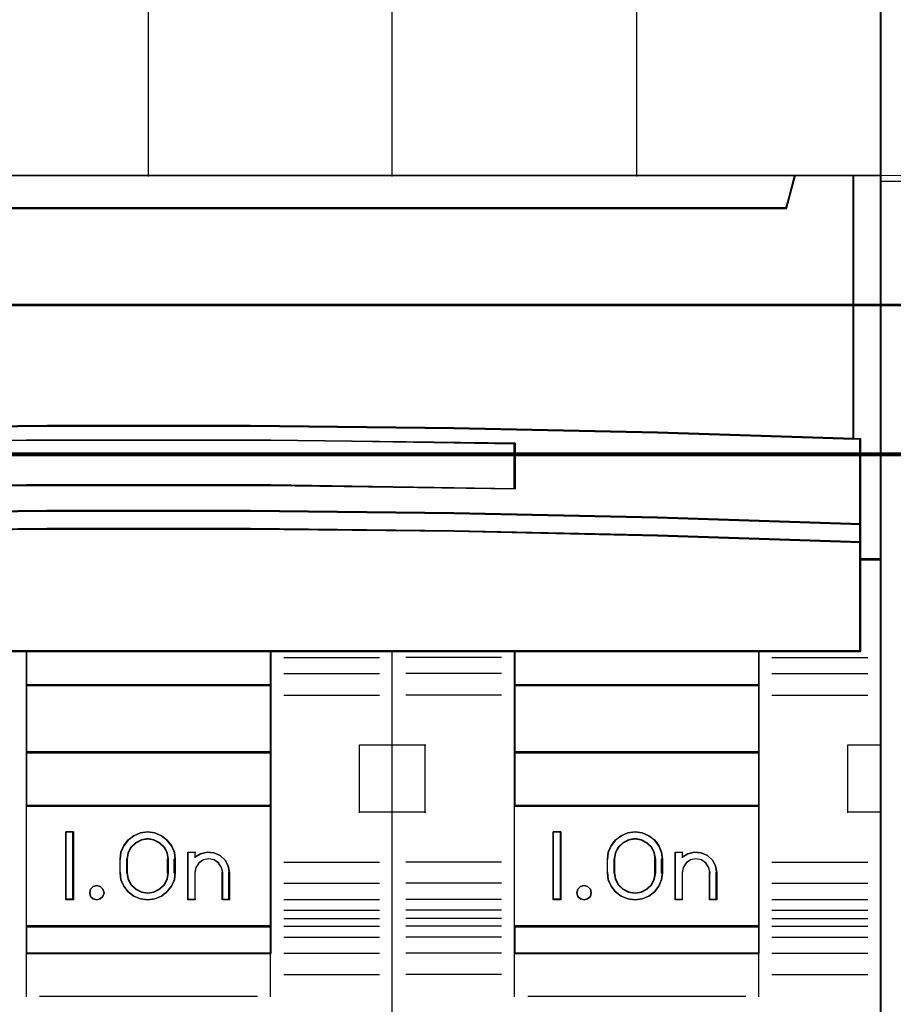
# Model space of a CAD drawing. Header units: millimetres. Extents: x -1290 to 1795, y -4192 to -1311.
# Tile 285 of 656: x 1417.21 to 1423.65, y -3716.46 to -3709.19. Entities that reach past the tile are written whole.
import ezdxf

# ---------------------------------------------------------------- set-up
doc = ezdxf.new("R2010")
doc.units = ezdxf.units.MM
doc.layers.add('30', color=7, linetype='Continuous')
doc.layers.add('45', color=7, linetype='Continuous')
doc.layers.add('Aparatura', color=7, linetype='Continuous', lineweight=13)

# ---------------------------------------------------------------- blocks, each defined once
blk = doc.blocks.new('*U227')
at = {"layer": '45', "color": 7}
for points in [[(297.576923, -383.521822), (279.564678, -383.521822), (279.564678, -465.544591), (297.576923, -465.544591), (315.578028, -465.544591), (333.590273, -465.544591), (333.590273, -383.521822), (315.578028, -383.521822), (297.576923, -383.521822)], [(295.319944, -411.617111), (302.822511, -411.534364), (310.330649, -411.534364), (317.833216, -411.617111), (325.335784, -411.77709), (332.582139, -412.008783), (332.582139, -402.288709), (330.409903, -402.288709), (330.092422, -403.480273), (283.060738, -403.480273), (282.743257, -402.288709), (280.571022, -402.288709), (280.571022, -412.008783), (287.811807, -411.77709), (295.319944, -411.617111)], [(283.060571, -403.509553), (330.09438, -403.509553), (330.411875, -402.288709), (324.591135, -402.288709), (315.578735, -402.288709), (306.577475, -402.288709), (297.576216, -402.288709), (288.563816, -402.288709), (282.743076, -402.288709), (283.060571, -403.509553)], [(332.549907, -402.288709), (332.549907, -411.997992), (332.808561, -412.009013), (332.808561, -415.149928), (332.808561, -415.822194), (332.808561, -416.455887), (333.590273, -416.455887), (333.590273, -402.288709), (332.549907, -402.288709)], [(317.833293, -414.747521), (325.335846, -414.902839), (332.832829, -415.152456), (332.832829, -411.990633), (332.582187, -411.979539), (325.335846, -411.746562), (317.833293, -411.585697), (310.33074, -411.502491), (302.822618, -411.502491), (295.320065, -411.585697), (287.811942, -411.746562), (280.571171, -411.979539), (280.314959, -411.990633), (280.314959, -415.152456), (287.811942, -414.902839), (295.320065, -414.747521), (302.822618, -414.664315), (310.33074, -414.664315), (317.833293, -414.747521)], [(320.09238, -412.158471), (320.09238, -413.838253), (311.080653, -413.720669), (302.074499, -413.720669), (293.057199, -413.838253), (293.057199, -412.158471), (302.074499, -412.046485), (311.080653, -412.046485), (320.09238, -412.158471)], [(311.080653, -413.720669), (320.09238, -413.838253), (320.09238, -412.158471), (311.080653, -412.046485), (302.074499, -412.046485), (293.057199, -412.158471), (293.057199, -413.838253), (302.074499, -413.720669), (311.080653, -413.720669)], [(302.822618, -414.635393), (295.320065, -414.720288), (287.811942, -414.878758), (280.314959, -415.133443), (280.314959, -415.82392), (287.811942, -415.574896), (295.320065, -415.405106), (302.822618, -415.325871), (310.33074, -415.325871), (317.833293, -415.405106), (325.335846, -415.574896), (332.832829, -415.82392), (332.832829, -415.133443), (325.335846, -414.878758), (317.833293, -414.720288), (310.33074, -414.635393), (302.822618, -414.635393)], [(302.076261, -419.841934), (311.077097, -419.841934), (315.577514, -419.841934), (320.083502, -419.841934), (329.089907, -419.841934), (332.832829, -419.841934), (332.832829, -416.430936), (332.832829, -415.794142), (325.335846, -415.5505), (317.833293, -415.38438), (310.33074, -415.306857), (302.822618, -415.306857), (295.320065, -415.38438), (287.811942, -415.5505), (280.314959, -415.794142), (280.314959, -416.430936), (280.314959, -419.841934), (284.063451, -419.841934), (293.064286, -419.841934), (297.575843, -419.841934), (302.076261, -419.841934)], [(302.06236, -419.809617), (302.06236, -421.095094), (311.0908, -421.095094), (311.0908, -419.809617), (302.06236, -419.809617)], [(320.058357, -419.809617), (320.058357, -421.095094), (329.092169, -421.095094), (329.092169, -419.809617), (320.058357, -419.809617)], [(302.06236, -421.062778), (302.06236, -423.569099), (311.0908, -423.569099), (311.0908, -421.062778), (302.06236, -421.062778)], [(329.092169, -421.062778), (320.058357, -421.062778), (320.058357, -423.569099), (329.092169, -423.569099), (329.092169, -421.062778)], [(311.0908, -425.542198), (311.0908, -423.536782), (302.06236, -423.536782), (302.06236, -425.542198), (311.0908, -425.542198)], [(329.092169, -423.536782), (320.058357, -423.536782), (320.058357, -425.542198), (329.092169, -425.542198), (329.092169, -423.536782)], [(302.06236, -425.509882), (302.06236, -429.983916), (311.0908, -429.983916), (311.0908, -425.509882), (302.06236, -425.509882)], [(320.058357, -425.509882), (320.058357, -429.983916), (329.092169, -429.983916), (329.092169, -425.509882), (320.058357, -425.509882)], [(303.810031, -426.488353), (303.810031, -428.994674), (303.521737, -428.994674), (303.521737, -426.488353), (303.810031, -426.488353)], [(307.052587, -426.627593), (307.25624, -426.783541), (307.425952, -426.995186), (307.527778, -427.234679), (307.556064, -427.490881), (307.556064, -427.992145), (307.527778, -428.253917), (307.425952, -428.493409), (307.25624, -428.699485), (307.052587, -428.855434), (306.809334, -428.961256), (306.54911, -428.994674), (306.277572, -428.961256), (306.034319, -428.855434), (305.825009, -428.699485), (305.666612, -428.493409), (305.559128, -428.253917), (305.530843, -427.992145), (305.530843, -427.490881), (305.559128, -427.234679), (305.666612, -426.995186), (305.825009, -426.783541), (306.034319, -426.627593), (306.277572, -426.52734), (306.54911, -426.488353), (306.809334, -426.52734), (307.052587, -426.627593)], [(321.777378, -426.488353), (321.777378, -428.994674), (321.489084, -428.994674), (321.489084, -426.488353), (321.777378, -426.488353)], [(323.492817, -427.992145), (323.492817, -427.490881), (323.521098, -427.234679), (323.628567, -426.995186), (323.792598, -426.783541), (323.996223, -426.627593), (324.245098, -426.52734), (324.510942, -426.488353), (324.771129, -426.52734), (325.014348, -426.627593), (325.223629, -426.783541), (325.393317, -426.995186), (325.489473, -427.234679), (325.52341, -427.490881), (325.52341, -427.992145), (325.489473, -428.253917), (325.393317, -428.493409), (325.223629, -428.699485), (325.014348, -428.855434), (324.771129, -428.961256), (324.510942, -428.994674), (324.245098, -428.961256), (323.996223, -428.855434), (323.792598, -428.699485), (323.628567, -428.493409), (323.521098, -428.253917), (323.492817, -427.992145)], [(307.310745, -427.992863), (307.310745, -427.490163), (307.27096, -427.255569), (307.16297, -427.054489), (306.992461, -426.886922), (306.776483, -426.775211), (306.549137, -426.736112), (306.310424, -426.775211), (306.094445, -426.886922), (305.923936, -427.054489), (305.815947, -427.255569), (305.776161, -427.490163), (305.776161, -427.992863), (305.815947, -428.227457), (305.923936, -428.439708), (306.094445, -428.60169), (306.310424, -428.707815), (306.549137, -428.746914), (306.776483, -428.707815), (306.992461, -428.60169), (307.16297, -428.439708), (307.27096, -428.227457), (307.310745, -427.992863)], [(323.743508, -427.490163), (323.743508, -427.992863), (323.777656, -428.227457), (323.885794, -428.439708), (324.056538, -428.60169), (324.272813, -428.707815), (324.511855, -428.746914), (324.745205, -428.707815), (324.955789, -428.60169), (325.126532, -428.439708), (325.23467, -428.227457), (325.27451, -427.992863), (325.27451, -427.490163), (325.23467, -427.255569), (325.126532, -427.054489), (324.955789, -426.886922), (324.745205, -426.775211), (324.511855, -426.736112), (324.272813, -426.775211), (324.056538, -426.886922), (323.885794, -427.054489), (323.777656, -427.255569), (323.743508, -427.490163)], [(308.985632, -427.257635), (309.213024, -427.352892), (309.400623, -427.526596), (309.514319, -427.739523), (309.559797, -427.986071), (309.559797, -428.994674), (309.309666, -428.994674), (309.309666, -427.986071), (309.264187, -427.795557), (309.156176, -427.63306), (308.991317, -427.520993), (308.792349, -427.481769), (308.599065, -427.520993), (308.428521, -427.63306), (308.32051, -427.795557), (308.286401, -427.986071), (308.286401, -428.994674), (308.030585, -428.994674), (308.030585, -427.235222), (308.286401, -427.235222), (308.286401, -427.420132), (308.491054, -427.291255), (308.741185, -427.235222), (308.985632, -427.257635)], [(325.99256, -428.994674), (325.99256, -427.235222), (326.248622, -427.235222), (326.248622, -427.420132), (326.459162, -427.291255), (326.703844, -427.235222), (326.948526, -427.257635), (327.181827, -427.352892), (327.363916, -427.526596), (327.483412, -427.739523), (327.528934, -427.986071), (327.528934, -428.994674), (327.272872, -428.994674), (327.272872, -427.986071), (327.22735, -427.795557), (327.119234, -427.63306), (326.954216, -427.520993), (326.755057, -427.481769), (326.561587, -427.520993), (326.396569, -427.63306), (326.288454, -427.795557), (326.248622, -427.986071), (326.248622, -428.994674), (325.99256, -428.994674)], [(304.89301, -428.595865), (304.934557, -428.730756), (304.89301, -428.865647), (304.798046, -428.959485), (304.673405, -428.994674), (304.530958, -428.959485), (304.435993, -428.865647), (304.406317, -428.730756), (304.435993, -428.595865), (304.530958, -428.502027), (304.673405, -428.466838), (304.798046, -428.502027), (304.89301, -428.595865)], [(322.866855, -428.595865), (322.896532, -428.730756), (322.866855, -428.865647), (322.76002, -428.959485), (322.635379, -428.994674), (322.498868, -428.959485), (322.403903, -428.865647), (322.368291, -428.730756), (322.403903, -428.595865), (322.498868, -428.502027), (322.635379, -428.466838), (322.76002, -428.502027), (322.866855, -428.595865)], [(302.06236, -429.9516), (302.06236, -430.973159), (311.0908, -430.973159), (311.0908, -429.9516), (302.06236, -429.9516)], [(320.058357, -429.9516), (320.058357, -430.973159), (329.092169, -430.973159), (329.092169, -429.9516), (320.058357, -429.9516)]]:
    blk.add_lwpolyline(points, close=True, dxfattribs=at)
at = {"layer": '45', "color": 139}
for points in [[(297.576923, -383.521822), (279.564678, -383.521822), (279.564678, -465.544591), (297.576923, -465.544591), (315.578028, -465.544591), (333.590273, -465.544591), (333.590273, -383.521822), (315.578028, -383.521822), (297.576923, -383.521822)], [(297.582292, -383.537981), (279.580794, -383.537981), (279.580794, -465.528433), (297.582292, -465.528433), (315.572658, -465.528433), (333.574157, -465.528433), (333.574157, -383.537981), (315.572658, -383.537981), (297.582292, -383.537981)], [(304.934557, -428.730756), (304.89301, -428.595865), (304.798046, -428.502027), (304.673405, -428.466838), (304.530958, -428.502027), (304.435993, -428.595865), (304.406317, -428.730756), (304.435993, -428.865647), (304.530958, -428.959485), (304.673405, -428.994674), (304.798046, -428.959485), (304.89301, -428.865647), (304.934557, -428.730756)], [(322.896532, -428.730756), (322.866855, -428.595865), (322.76002, -428.502027), (322.635379, -428.466838), (322.498868, -428.502027), (322.403903, -428.595865), (322.368291, -428.730756), (322.403903, -428.865647), (322.498868, -428.959485), (322.635379, -428.994674), (322.76002, -428.959485), (322.866855, -428.865647), (322.896532, -428.730756)]]:
    blk.add_lwpolyline(points, close=True, dxfattribs=at)
for points in [[(315.554881, -402.322821), (315.554881, -383.521822)], [(306.560464, -395.076753), (306.560464, -402.322821)], [(324.561833, -395.076753), (324.561833, -402.322821)], [(279.564678, -402.288709), (333.590273, -402.288709)], [(330.411875, -402.288709), (330.060908, -403.509553)], [(332.549907, -412.008783), (332.549907, -402.288709)], [(283.06002, -403.477237), (330.094931, -403.477237)], [(332.832829, -412.019555), (325.335846, -411.761023), (317.833293, -411.590627), (310.33074, -411.502491), (302.822618, -411.502491), (295.320065, -411.590627), (287.811942, -411.761023), (280.314959, -412.019555)], [(332.800597, -419.841934), (332.800597, -411.987238)], [(320.09238, -412.190114), (311.080653, -412.046485), (302.074499, -412.046485), (293.057199, -412.190114)], [(320.058357, -413.838253), (320.058357, -412.156002)], [(320.09238, -413.838253), (311.080653, -413.691034), (302.074499, -413.691034), (293.057199, -413.838253)], [(332.832829, -415.152456), (325.335846, -414.888049), (317.833293, -414.723529), (310.33074, -414.635393), (302.822618, -414.635393), (295.320065, -414.723529), (287.811942, -414.888049), (280.314959, -415.152456)], [(332.832829, -415.82392), (325.335846, -415.565389), (317.833293, -415.389117), (310.33074, -415.306857), (302.822618, -415.306857), (295.320065, -415.389117), (287.811942, -415.565389), (280.314959, -415.82392)], [(333.590273, -416.421775), (332.800597, -416.421775)], [(332.832829, -419.809617), (280.314959, -419.809617)], [(302.06236, -419.809617), (302.06236, -430.973159)], [(302.06236, -419.809617), (311.0908, -419.809617)], [(311.058568, -419.809617), (311.058568, -430.973159)], [(315.554881, -465.544591), (315.554881, -419.809617)], [(320.058357, -419.809617), (320.058357, -430.973159)], [(320.058357, -419.809617), (329.092169, -419.809617)], [(329.059937, -419.809617), (329.059937, -430.973159)], [(311.558158, -420.060968), (315.092895, -420.060968)], [(319.590999, -420.060968), (316.061634, -420.060968)], [(329.559527, -420.060968), (333.088892, -420.060968)], [(311.558158, -420.649845), (315.092895, -420.649845)], [(319.590999, -420.649845), (316.061634, -420.649845)], [(329.559527, -420.649845), (333.088892, -420.649845)], [(302.06236, -421.062778), (311.0908, -421.062778)], [(320.058357, -421.062778), (329.092169, -421.062778)], [(311.558158, -421.441599), (315.092895, -421.441599)], [(319.590999, -421.441599), (316.061634, -421.441599)], [(329.559527, -421.441599), (333.088892, -421.441599)], [(302.06236, -423.536782), (311.0908, -423.536782)], [(314.35873, -425.784572), (314.35873, -423.283637)], [(314.35873, -423.283637), (315.588904, -423.283637)], [(315.554881, -423.283637), (316.795799, -423.283637)], [(316.763568, -423.283637), (316.763568, -425.784572)], [(320.058357, -423.536782), (329.092169, -423.536782)], [(332.354726, -425.784572), (332.354726, -423.283637)], [(332.354726, -423.283637), (333.590273, -423.283637)], [(302.06236, -425.509882), (311.0908, -425.509882)], [(314.35873, -425.75046), (315.588904, -425.75046)], [(315.554881, -425.75046), (316.795799, -425.75046)], [(320.058357, -425.509882), (329.092169, -425.509882)], [(332.354726, -425.75046), (333.590273, -425.75046)], [(303.810031, -426.488353), (303.521737, -426.488353)], [(303.521737, -426.488353), (303.521737, -428.994674)], [(303.7778, -426.488353), (303.7778, -428.994674)], [(307.556064, -427.509912), (307.527778, -427.248847), (307.425952, -427.004808), (307.25624, -426.789145), (307.052587, -426.630236), (306.809334, -426.52808), (306.54911, -426.488353), (306.277572, -426.52808), (306.034319, -426.630236), (305.825009, -426.789145), (305.666612, -427.004808), (305.559128, -427.248847), (305.530843, -427.509912)], [(321.777378, -426.488353), (321.489084, -426.488353)], [(321.489084, -426.488353), (321.489084, -428.994674)], [(321.745146, -426.488353), (321.745146, -428.994674)], [(325.52341, -427.509912), (325.489473, -427.248847), (325.393317, -427.004808), (325.223629, -426.789145), (325.014348, -426.630236), (324.771129, -426.52808), (324.510942, -426.488353), (324.245098, -426.52808), (323.996223, -426.630236), (323.792598, -426.789145), (323.628567, -427.004808), (323.521098, -427.248847), (323.492817, -427.509912)], [(307.310745, -427.509912), (307.27096, -427.269174), (307.16297, -427.062828), (306.992461, -426.890872), (306.776483, -426.776235), (306.549137, -426.736112), (306.310424, -426.776235), (306.094445, -426.890872), (305.923936, -427.062828), (305.815947, -427.269174), (305.776161, -427.509912)], [(325.27451, -427.509912), (325.23467, -427.269174), (325.126532, -427.062828), (324.955789, -426.890872), (324.745205, -426.776235), (324.511855, -426.736112), (324.272813, -426.776235), (324.056538, -426.890872), (323.885794, -427.062828), (323.777656, -427.269174), (323.743508, -427.509912)], [(308.030585, -427.235222), (308.313507, -427.235222)], [(308.030585, -427.235222), (308.030585, -428.994674)], [(308.281275, -427.235222), (308.281275, -427.44887)], [(309.559797, -428.005431), (309.514136, -427.752526), (309.399982, -427.534109), (309.211628, -427.355926), (308.983321, -427.258213), (308.73789, -427.235222), (308.486752, -427.2927), (308.281275, -427.4249)], [(325.99256, -427.235222), (326.275482, -427.235222)], [(325.99256, -427.235222), (325.99256, -428.994674)], [(326.24325, -427.235222), (326.24325, -427.44887)], [(327.528934, -428.005431), (327.483221, -427.752526), (327.363224, -427.534109), (327.180371, -427.355926), (326.946091, -427.258213), (326.700382, -427.235222), (326.454674, -427.2927), (326.24325, -427.4249)], [(305.530843, -428.005431), (305.530843, -427.477595)], [(305.776161, -428.005431), (305.776161, -427.477595)], [(307.278513, -428.005431), (307.278513, -427.477595)], [(307.523832, -428.005431), (307.523832, -427.477595)], [(309.316269, -428.005431), (309.270269, -427.806026), (309.16102, -427.635946), (308.994271, -427.518649), (308.793022, -427.477595), (308.597524, -427.518649), (308.425025, -427.635946), (308.315775, -427.806026), (308.281275, -428.005431)], [(311.558158, -427.597884), (315.092895, -427.597884)], [(319.590999, -427.597884), (316.061634, -427.597884)], [(323.492817, -428.005431), (323.492817, -427.477595)], [(323.743508, -428.005431), (323.743508, -427.477595)], [(325.240488, -428.005431), (325.240488, -427.477595)], [(325.491179, -428.005431), (325.491179, -427.477595)], [(327.278244, -428.005431), (327.232244, -427.806026), (327.122995, -427.635946), (326.956246, -427.518649), (326.754997, -427.477595), (326.559498, -427.518649), (326.392749, -427.635946), (326.2835, -427.806026), (326.24325, -428.005431)], [(329.559527, -427.597884), (333.088892, -427.597884)], [(305.530843, -427.971319), (305.559128, -428.238528), (305.666612, -428.482996), (305.825009, -428.693353), (306.034319, -428.852541), (306.277572, -428.960562), (306.54911, -428.994674), (306.809334, -428.960562), (307.052587, -428.852541), (307.25624, -428.693353), (307.425952, -428.482996), (307.527778, -428.238528), (307.556064, -427.971319)], [(305.776161, -427.971319), (305.815947, -428.212615), (305.923936, -428.430931), (306.094445, -428.59754), (306.310424, -428.706698), (306.549137, -428.746914), (306.776483, -428.706698), (306.992461, -428.59754), (307.16297, -428.430931), (307.27096, -428.212615), (307.310745, -427.971319)], [(308.281275, -427.971319), (308.281275, -428.994674)], [(309.282247, -427.971319), (309.282247, -428.994674)], [(309.527565, -427.971319), (309.527565, -428.994674)], [(323.492817, -427.971319), (323.521098, -428.238528), (323.628567, -428.482996), (323.792598, -428.693353), (323.996223, -428.852541), (324.245098, -428.960562), (324.510942, -428.994674), (324.771129, -428.960562), (325.014348, -428.852541), (325.223629, -428.693353), (325.393317, -428.482996), (325.489473, -428.238528), (325.52341, -427.971319)], [(323.743508, -427.971319), (323.777656, -428.212615), (323.885794, -428.430931), (324.056538, -428.59754), (324.272813, -428.706698), (324.511855, -428.746914), (324.745205, -428.706698), (324.955789, -428.59754), (325.126532, -428.430931), (325.23467, -428.212615), (325.27451, -427.971319)], [(326.24325, -427.971319), (326.24325, -428.994674)], [(327.244221, -427.971319), (327.244221, -428.994674)], [(327.494912, -427.971319), (327.494912, -428.994674)], [(311.558158, -428.384252), (315.092895, -428.384252)], [(319.590999, -428.384252), (316.061634, -428.384252)], [(329.559527, -428.384252), (333.088892, -428.384252)], [(303.810031, -428.962357), (303.521737, -428.962357)], [(308.030585, -428.962357), (308.313507, -428.962357)], [(309.282247, -428.962357), (309.559797, -428.962357)], [(311.558158, -428.983901), (315.092895, -428.983901)], [(319.590999, -428.983901), (316.061634, -428.983901)], [(321.777378, -428.962357), (321.489084, -428.962357)], [(325.99256, -428.962357), (326.275482, -428.962357)], [(327.244221, -428.962357), (327.528934, -428.962357)], [(329.559527, -428.983901), (333.088892, -428.983901)], [(311.558158, -429.37888), (315.092895, -429.37888)], [(319.590999, -429.37888), (316.061634, -429.37888)], [(329.559527, -429.37888), (333.088892, -429.37888)], [(311.558158, -429.67691), (315.092895, -429.67691)], [(319.590999, -429.67691), (316.061634, -429.67691)], [(329.559527, -429.67691), (333.088892, -429.67691)], [(302.06236, -429.9516), (311.0908, -429.9516)], [(311.558158, -429.962372), (315.092895, -429.962372)], [(319.590999, -429.962372), (316.061634, -429.962372)], [(320.058357, -429.9516), (329.092169, -429.9516)], [(329.559527, -429.962372), (333.088892, -429.962372)], [(311.558158, -430.368123), (315.092895, -430.368123)], [(319.590999, -430.368123), (316.061634, -430.368123)], [(329.559527, -430.368123), (333.088892, -430.368123)], [(302.06236, -430.940843), (311.0908, -430.940843)], [(302.06236, -430.940843), (302.06236, -432.572824)], [(311.058568, -430.940843), (311.058568, -432.572824)], [(311.558158, -430.957001), (315.092895, -430.957001)], [(319.590999, -430.957001), (316.061634, -430.957001)], [(320.058357, -430.940843), (329.092169, -430.940843)], [(320.058357, -430.940843), (320.058357, -432.572824)], [(329.059937, -430.940843), (329.059937, -432.572824)], [(329.559527, -430.957001), (333.088892, -430.957001)], [(311.558158, -431.743368), (315.092895, -431.743368)], [(319.590999, -431.743368), (316.061634, -431.743368)], [(329.559527, -431.743368), (333.088892, -431.743368)], [(302.558369, -432.540508), (310.594791, -432.540508)], [(320.559738, -432.540508), (328.590788, -432.540508)]]:
    blk.add_lwpolyline(points, dxfattribs=at)
at = {"layer": '45', "color": 140}
for points in [[(295.319944, -411.617111), (302.822511, -411.534364), (310.330649, -411.534364), (317.833216, -411.617111), (325.335784, -411.77709), (332.582139, -412.008783), (332.582139, -402.288709), (330.409903, -402.288709), (330.092422, -403.480273), (283.060738, -403.480273), (282.743257, -402.288709), (280.571022, -402.288709), (280.571022, -412.008783), (287.811807, -411.77709), (295.319944, -411.617111)], [(283.074693, -403.493395), (330.078467, -403.493395), (330.395759, -402.304868), (324.578736, -402.304868), (315.572092, -402.304868), (306.57658, -402.304868), (297.581069, -402.304868), (288.574424, -402.304868), (282.757401, -402.304868), (283.074693, -403.493395)], [(332.549907, -402.288709), (332.549907, -411.997992), (332.808561, -412.009013), (332.808561, -415.149928), (332.808561, -415.822194), (332.808561, -416.455887), (333.590273, -416.455887), (333.590273, -402.288709), (332.549907, -402.288709)], [(332.564232, -402.304868), (332.564232, -411.992003), (332.815318, -412.002999), (332.815318, -415.136748), (332.815318, -415.807481), (332.815318, -416.439729), (333.574157, -416.439729), (333.574157, -402.304868), (332.564232, -402.304868)]]:
    blk.add_lwpolyline(points, close=True, dxfattribs=at)
at = {"layer": '45', "color": 59}
for points in [[(295.32692, -411.602255), (302.824838, -411.519783), (310.328322, -411.519783), (317.82624, -411.602255), (325.324158, -411.761702), (332.566023, -411.992624), (332.566023, -402.304868), (330.395133, -402.304868), (330.077849, -403.49247), (283.075311, -403.49247), (282.758027, -402.304868), (280.587137, -402.304868), (280.587137, -411.992624), (287.823435, -411.761702), (295.32692, -411.602255)], [(283.060571, -403.509553), (330.09438, -403.509553), (330.411875, -402.288709), (324.591135, -402.288709), (315.578735, -402.288709), (306.577475, -402.288709), (297.576216, -402.288709), (288.563816, -402.288709), (282.743076, -402.288709), (283.060571, -403.509553)], [(317.833293, -414.747521), (325.335846, -414.902839), (332.832829, -415.152456), (332.832829, -411.990633), (332.582187, -411.979539), (325.335846, -411.746562), (317.833293, -411.585697), (310.33074, -411.502491), (302.822618, -411.502491), (295.320065, -411.585697), (287.811942, -411.746562), (280.571171, -411.979539), (280.314959, -411.990633), (280.314959, -415.152456), (287.811942, -414.902839), (295.320065, -414.747521), (302.822618, -414.664315), (310.33074, -414.664315), (317.833293, -414.747521)], [(320.09238, -412.158471), (320.09238, -413.838253), (311.080653, -413.720669), (302.074499, -413.720669), (293.057199, -413.838253), (293.057199, -412.158471), (302.074499, -412.046485), (311.080653, -412.046485), (320.09238, -412.158471)], [(311.080653, -413.720669), (320.09238, -413.838253), (320.09238, -412.158471), (311.080653, -412.046485), (302.074499, -412.046485), (293.057199, -412.158471), (293.057199, -413.838253), (302.074499, -413.720669), (311.080653, -413.720669)], [(311.075281, -413.708309), (320.076264, -413.823891), (320.076264, -412.172721), (311.075281, -412.062643), (302.079864, -412.062643), (293.073315, -412.172721), (293.073315, -413.823891), (302.079864, -413.708309), (311.075281, -413.708309)], [(302.822618, -414.635393), (295.320065, -414.720288), (287.811942, -414.878758), (280.314959, -415.133443), (280.314959, -415.82392), (287.811942, -415.574896), (295.320065, -415.405106), (302.822618, -415.325871), (310.33074, -415.325871), (317.833293, -415.405106), (325.335846, -415.574896), (332.832829, -415.82392), (332.832829, -415.133443), (325.335846, -414.878758), (317.833293, -414.720288), (310.33074, -414.635393), (302.822618, -414.635393)], [(302.82492, -414.651551), (295.326972, -414.734138), (287.823457, -414.888299), (280.331075, -415.136059), (280.331075, -415.807762), (287.823457, -415.565508), (295.326972, -415.400335), (302.82492, -415.323255), (310.328435, -415.323255), (317.826383, -415.400335), (325.324331, -415.565508), (332.816713, -415.807762), (332.816713, -415.136059), (325.324331, -414.888299), (317.826383, -414.734138), (310.328435, -414.651551), (302.82492, -414.651551)], [(302.076261, -419.841934), (311.077097, -419.841934), (315.577514, -419.841934), (320.083502, -419.841934), (329.089907, -419.841934), (332.832829, -419.841934), (332.832829, -416.430936), (332.832829, -415.794142), (325.335846, -415.5505), (317.833293, -415.38438), (310.33074, -415.306857), (302.822618, -415.306857), (295.320065, -415.38438), (287.811942, -415.5505), (280.314959, -415.794142), (280.314959, -416.430936), (280.314959, -419.841934), (284.063451, -419.841934), (293.064286, -419.841934), (297.575843, -419.841934), (302.076261, -419.841934)], [(302.079022, -419.825776), (311.074333, -419.825776), (315.571989, -419.825776), (320.075211, -419.825776), (329.076089, -419.825776), (332.816713, -419.825776), (332.816713, -416.439084), (332.816713, -415.806828), (325.324331, -415.564922), (317.826383, -415.399986), (310.328435, -415.323015), (302.82492, -415.323015), (295.326972, -415.399986), (287.823457, -415.564922), (280.331075, -415.806828), (280.331075, -416.439084), (280.331075, -419.825776), (284.077266, -419.825776), (293.072577, -419.825776), (297.581366, -419.825776), (302.079022, -419.825776)], [(302.06236, -419.809617), (302.06236, -421.095094), (311.0908, -421.095094), (311.0908, -419.809617), (302.06236, -419.809617)], [(302.078476, -419.82398), (302.078476, -421.078936), (311.074684, -421.078936), (311.074684, -419.82398), (302.078476, -419.82398)], [(320.058357, -419.809617), (320.058357, -421.095094), (329.092169, -421.095094), (329.092169, -419.809617), (320.058357, -419.809617)], [(320.074473, -419.82398), (320.074473, -421.078936), (329.076053, -421.078936), (329.076053, -419.82398), (320.074473, -419.82398)], [(302.06236, -421.062778), (302.06236, -423.569099), (311.0908, -423.569099), (311.0908, -421.062778), (302.06236, -421.062778)], [(302.078476, -421.077141), (302.078476, -423.552941), (311.074684, -423.552941), (311.074684, -421.077141), (302.078476, -421.077141)], [(329.092169, -421.062778), (320.058357, -421.062778), (320.058357, -423.569099), (329.092169, -423.569099), (329.092169, -421.062778)], [(329.076053, -421.077141), (320.074473, -421.077141), (320.074473, -423.552941), (329.076053, -423.552941), (329.076053, -421.077141)], [(311.0908, -425.542198), (311.0908, -423.536782), (302.06236, -423.536782), (302.06236, -425.542198), (311.0908, -425.542198)], [(311.074684, -425.52604), (311.074684, -423.551145), (302.078476, -423.551145), (302.078476, -425.52604), (311.074684, -425.52604)], [(329.092169, -423.536782), (320.058357, -423.536782), (320.058357, -425.542198), (329.092169, -425.542198), (329.092169, -423.536782)], [(329.076053, -423.551145), (320.074473, -423.551145), (320.074473, -425.52604), (329.076053, -425.52604), (329.076053, -423.551145)], [(302.06236, -425.509882), (302.06236, -429.983916), (311.0908, -429.983916), (311.0908, -425.509882), (302.06236, -425.509882)], [(320.058357, -425.509882), (320.058357, -429.983916), (329.092169, -429.983916), (329.092169, -425.509882), (320.058357, -425.509882)], [(303.810031, -426.488353), (303.810031, -428.994674), (303.521737, -428.994674), (303.521737, -426.488353), (303.810031, -426.488353)], [(307.052587, -426.627593), (307.25624, -426.783541), (307.425952, -426.995186), (307.527778, -427.234679), (307.556064, -427.490881), (307.556064, -427.992145), (307.527778, -428.253917), (307.425952, -428.493409), (307.25624, -428.699485), (307.052587, -428.855434), (306.809334, -428.961256), (306.54911, -428.994674), (306.277572, -428.961256), (306.034319, -428.855434), (305.825009, -428.699485), (305.666612, -428.493409), (305.559128, -428.253917), (305.530843, -427.992145), (305.530843, -427.490881), (305.559128, -427.234679), (305.666612, -426.995186), (305.825009, -426.783541), (306.034319, -426.627593), (306.277572, -426.52734), (306.54911, -426.488353), (306.809334, -426.52734), (307.052587, -426.627593)], [(321.777378, -426.488353), (321.777378, -428.994674), (321.489084, -428.994674), (321.489084, -426.488353), (321.777378, -426.488353)], [(323.492817, -427.992145), (323.492817, -427.490881), (323.521098, -427.234679), (323.628567, -426.995186), (323.792598, -426.783541), (323.996223, -426.627593), (324.245098, -426.52734), (324.510942, -426.488353), (324.771129, -426.52734), (325.014348, -426.627593), (325.223629, -426.783541), (325.393317, -426.995186), (325.489473, -427.234679), (325.52341, -427.490881), (325.52341, -427.992145), (325.489473, -428.253917), (325.393317, -428.493409), (325.223629, -428.699485), (325.014348, -428.855434), (324.771129, -428.961256), (324.510942, -428.994674), (324.245098, -428.961256), (323.996223, -428.855434), (323.792598, -428.699485), (323.628567, -428.493409), (323.521098, -428.253917), (323.492817, -427.992145)], [(307.310745, -427.992863), (307.310745, -427.490163), (307.27096, -427.255569), (307.16297, -427.054489), (306.992461, -426.886922), (306.776483, -426.775211), (306.549137, -426.736112), (306.310424, -426.775211), (306.094445, -426.886922), (305.923936, -427.054489), (305.815947, -427.255569), (305.776161, -427.490163), (305.776161, -427.992863), (305.815947, -428.227457), (305.923936, -428.439708), (306.094445, -428.60169), (306.310424, -428.707815), (306.549137, -428.746914), (306.776483, -428.707815), (306.992461, -428.60169), (307.16297, -428.439708), (307.27096, -428.227457), (307.310745, -427.992863)], [(307.29642, -427.988151), (307.29642, -427.49308), (307.257377, -427.262048), (307.151404, -427.064019), (306.984078, -426.898996), (306.772132, -426.78898), (306.549031, -426.750475), (306.314774, -426.78898), (306.102828, -426.898996), (305.935502, -427.064019), (305.829529, -427.262048), (305.790486, -427.49308), (305.790486, -427.988151), (305.829529, -428.219183), (305.935502, -428.428213), (306.102828, -428.587736), (306.314774, -428.69225), (306.549031, -428.730756), (306.772132, -428.69225), (306.984078, -428.587736), (307.151404, -428.428213), (307.257377, -428.219183), (307.29642, -427.988151)], [(323.743508, -427.490163), (323.743508, -427.992863), (323.777656, -428.227457), (323.885794, -428.439708), (324.056538, -428.60169), (324.272813, -428.707815), (324.511855, -428.746914), (324.745205, -428.707815), (324.955789, -428.60169), (325.126532, -428.439708), (325.23467, -428.227457), (325.27451, -427.992863), (325.27451, -427.490163), (325.23467, -427.255569), (325.126532, -427.054489), (324.955789, -426.886922), (324.745205, -426.775211), (324.511855, -426.736112), (324.272813, -426.775211), (324.056538, -426.886922), (323.885794, -427.054489), (323.777656, -427.255569), (323.743508, -427.490163)], [(323.759623, -427.49308), (323.759623, -427.988151), (323.793053, -428.219183), (323.898914, -428.428213), (324.066064, -428.587736), (324.277786, -428.69225), (324.511795, -428.730756), (324.740232, -428.69225), (324.946383, -428.587736), (325.113532, -428.428213), (325.219393, -428.219183), (325.258395, -427.988151), (325.258395, -427.49308), (325.219393, -427.262048), (325.113532, -427.064019), (324.946383, -426.898996), (324.740232, -426.78898), (324.511795, -426.750475), (324.277786, -426.78898), (324.066064, -426.898996), (323.898914, -427.064019), (323.793053, -427.262048), (323.759623, -427.49308)], [(308.985632, -427.257635), (309.213024, -427.352892), (309.400623, -427.526596), (309.514319, -427.739523), (309.559797, -427.986071), (309.559797, -428.994674), (309.309666, -428.994674), (309.309666, -427.986071), (309.264187, -427.795557), (309.156176, -427.63306), (308.991317, -427.520993), (308.792349, -427.481769), (308.599065, -427.520993), (308.428521, -427.63306), (308.32051, -427.795557), (308.286401, -427.986071), (308.286401, -428.994674), (308.030585, -428.994674), (308.030585, -427.235222), (308.286401, -427.235222), (308.286401, -427.420132), (308.491054, -427.291255), (308.741185, -427.235222), (308.985632, -427.257635)], [(325.99256, -428.994674), (325.99256, -427.235222), (326.248622, -427.235222), (326.248622, -427.420132), (326.459162, -427.291255), (326.703844, -427.235222), (326.948526, -427.257635), (327.181827, -427.352892), (327.363916, -427.526596), (327.483412, -427.739523), (327.528934, -427.986071), (327.528934, -428.994674), (327.272872, -428.994674), (327.272872, -427.986071), (327.22735, -427.795557), (327.119234, -427.63306), (326.954216, -427.520993), (326.755057, -427.481769), (326.561587, -427.520993), (326.396569, -427.63306), (326.288454, -427.795557), (326.248622, -427.986071), (326.248622, -428.994674), (325.99256, -428.994674)], [(304.89301, -428.595865), (304.934557, -428.730756), (304.89301, -428.865647), (304.798046, -428.959485), (304.673405, -428.994674), (304.530958, -428.959485), (304.435993, -428.865647), (304.406317, -428.730756), (304.435993, -428.595865), (304.530958, -428.502027), (304.673405, -428.466838), (304.798046, -428.502027), (304.89301, -428.595865)], [(322.866855, -428.595865), (322.896532, -428.730756), (322.866855, -428.865647), (322.76002, -428.959485), (322.635379, -428.994674), (322.498868, -428.959485), (322.403903, -428.865647), (322.368291, -428.730756), (322.403903, -428.595865), (322.498868, -428.502027), (322.635379, -428.466838), (322.76002, -428.502027), (322.866855, -428.595865)], [(302.06236, -429.9516), (302.06236, -430.973159), (311.0908, -430.973159), (311.0908, -429.9516), (302.06236, -429.9516)], [(302.078476, -429.965963), (302.078476, -430.957001), (311.074684, -430.957001), (311.074684, -429.965963), (302.078476, -429.965963)], [(320.058357, -429.9516), (320.058357, -430.973159), (329.092169, -430.973159), (329.092169, -429.9516), (320.058357, -429.9516)], [(320.074473, -429.965963), (320.074473, -430.957001), (329.076053, -430.957001), (329.076053, -429.965963), (320.074473, -429.965963)]]:
    blk.add_lwpolyline(points, close=True, dxfattribs=at)
blk = doc.blocks.new('*U229')
at = {"layer": '45', "color": 7}
for points in [[(351.545085, -383.521822), (342.551472, -383.521822), (342.551472, -383.521822), (333.552669, -383.521822), (333.552669, -383.521822), (333.552669, -466.478178), (333.552669, -466.478178), (342.551472, -466.478178), (342.551472, -466.478178), (351.545085, -466.478178), (351.545085, -466.478178), (351.545085, -383.521822), (351.545085, -383.521822)], [(351.541503, -383.527208), (342.551471, -383.527208), (333.55625, -383.527208), (333.55625, -466.474587), (342.551471, -466.474587), (351.541503, -466.474587), (351.541503, -383.527208)]]:
    blk.add_lwpolyline(points, close=True, dxfattribs=at)
blk.add_lwpolyline([(342.556039, -402.509539), (333.552669, -402.509539)], dxfattribs=at)
blk = doc.blocks.new('*U241')
at = {"layer": '30', "color": 7}
for points in [[(117.203183, -556.926566), (764.797637, -556.926566), (117.203183, -556.926566)], [(764.797637, -556.926566), (117.203183, -556.926566), (117.203183, -559.4618), (117.203183, -560.958004), (117.203183, -562.495769), (764.797637, -562.495769), (764.797637, -560.958004), (764.797637, -559.4618), (764.797637, -556.926566)], [(117.203183, -562.409592), (764.797637, -562.409592), (117.203183, -562.409592)], [(764.797637, -562.409592), (117.203183, -562.409592), (117.203183, -563.929167), (117.203183, -584.997873), (117.203183, -586.476379), (764.797637, -586.476379), (764.797637, -584.997873), (764.797637, -563.929167), (764.797637, -562.409592)]]:
    blk.add_lwpolyline(points, close=True, dxfattribs=at)
at = {"layer": '30', "color": 59}
blk.add_lwpolyline([(764.754661, -556.967859), (117.246158, -556.967859), (117.246158, -559.465498), (117.246158, -560.939515), (117.246158, -562.454476), (764.754661, -562.454476), (764.754661, -560.939515), (764.754661, -559.465498), (764.754661, -556.967859)], close=True, dxfattribs=at)

msp = doc.modelspace()

# ---------------------------------------------------------------- linework, layer by layer
at = {"layer": 'Aparatura', "color": 7, "lineweight": 13}
msp.add_lwpolyline([(1412.53, -3719.4027), (1412.53, -3710.3436), (1542.0388, -3710.3436), (1542.0388, -3719.4027)], dxfattribs=at)
msp.add_lwpolyline([(1412.53, -3710.3436), (1542.0388, -3710.3436), (1542.0388, -3719.4027), (1412.53, -3719.4027), (1412.53, -3710.3436)], close=True, dxfattribs=at)

# ---------------------------------------------------------------- block references
at = {"layer": 'Aparatura', "color": 7, "lineweight": 13, "xscale": 0.2, "yscale": 0.2, "zscale": 0.2}
for name, p in [('*U229', (1356.8457, -3629.8863)), ('*U227', (1356.8457, -3629.8863)), ('*U241', (1388.9844, -3599.9102))]:
    msp.add_blockref(name, p, dxfattribs=at)

doc.saveas('drawing.dxf')
